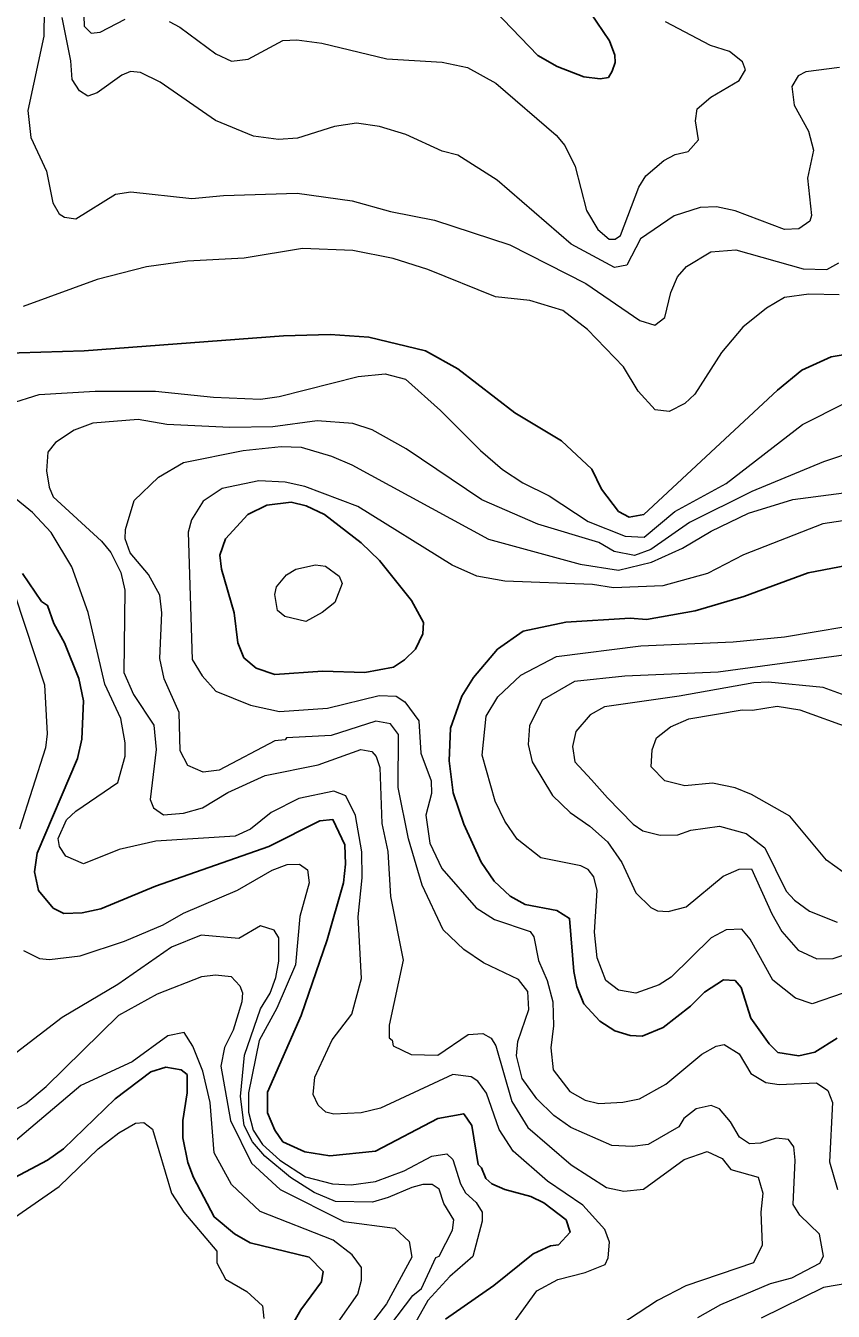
# Model space of a CAD drawing. Extents: x 673.3 to 698.5, y 6984.3 to 7012.3.
# Drawn here: x 690.372 to 691.349, y 7005.606 to 7007.162 of the extents above; entities that cross this region are included whole.
import ezdxf

# ---------------------------------------------------------------- set-up
doc = ezdxf.new("R2010")
doc.units = 0
doc.header["$LTSCALE"] = 0.032
doc.layers.add('1', color=7, linetype='Continuous', lineweight=25)
doc.layers.add('2', color=7, linetype='Continuous', lineweight=13)

msp = doc.modelspace()

# ---------------------------------------------------------------- linework, layer by layer
at = {"layer": '1'}
for points in [[(690.9395, 7007.1801), (690.9919, 7007.1255), (691.0154, 7007.1121), (691.0476, 7007.0995), (691.0672, 7007.0973), (691.0773, 7007.0989), (691.0817, 7007.1067), (691.0854, 7007.1171), (691.0849, 7007.1258), (691.0784, 7007.1431), (691.0327, 7007.2115)], [(691.3803, 7006.7666), (691.3467, 7006.761), (691.3112, 7006.745), (691.2818, 7006.7208), (691.12, 7006.5704), (691.1023, 7006.5672), (691.0896, 7006.574), (691.0687, 7006.6008), (691.0573, 7006.6249), (691.0205, 7006.6594), (690.9642, 7006.6933), (690.895, 7006.7464), (690.8561, 7006.7682), (690.7874, 7006.7846), (690.7406, 7006.7878), (690.6843, 7006.7862), (690.4432, 7006.7683), (690.3379, 7006.765)], [(691.3541, 7005.9367), (691.3271, 7005.9198), (691.3077, 7005.9156), (691.2823, 7005.9196), (691.2717, 7005.93), (691.2496, 7005.9609), (691.238, 7005.998), (691.2304, 7006.0067), (691.2166, 7006.0072), (691.1936, 7005.9923), (691.1767, 7005.9756), (691.1433, 7005.9498), (691.118, 7005.9392), (691.1037, 7005.9401), (691.085, 7005.9455), (691.0668, 7005.9574), (691.0477, 7005.9783), (691.0391, 7005.9992), (691.0353, 7006.0176), (691.0303, 7006.0817), (691.0149, 7006.0914), (690.9764, 7006.0985), (690.9582, 7006.1084), (690.9389, 7006.1267), (690.9232, 7006.1496), (690.9022, 7006.1956), (690.8896, 7006.2337), (690.8847, 7006.2724), (690.8863, 7006.3119), (690.8998, 7006.3505), (690.914, 7006.3732), (690.9431, 7006.4072), (690.974, 7006.4293), (691.0258, 7006.4401), (691.1034, 7006.4449), (691.1235, 7006.4434), (691.1822, 7006.4539), (691.2412, 7006.4712), (691.319, 7006.4995), (691.3759, 7006.5107)], [(690.3684, 7006.499), (690.3915, 7006.4651), (690.3988, 7006.4602), (690.4064, 7006.4382), (690.4195, 7006.4151), (690.4365, 7006.3719), (690.4424, 7006.345), (690.4401, 7006.2983), (690.4352, 7006.275), (690.3862, 7006.1604), (690.3831, 7006.1379), (690.3879, 7006.1155), (690.4055, 7006.0942), (690.4186, 7006.0876), (690.4405, 7006.0882), (690.4633, 7006.0931), (690.5292, 7006.1207), (690.6665, 7006.1685), (690.728, 7006.1996), (690.7439, 7006.2011), (690.7583, 7006.1707), (690.7592, 7006.1473), (690.7568, 7006.1246), (690.737, 7006.0556), (690.7057, 7005.9644), (690.665, 7005.8716), (690.6648, 7005.8464), (690.6736, 7005.8254), (690.6836, 7005.8114), (690.71, 7005.7993), (690.7402, 7005.7943), (690.7956, 7005.7999), (690.8708, 7005.8398), (690.9022, 7005.8454), (690.9121, 7005.8311), (690.9196, 7005.7841), (690.9238, 7005.7801), (690.9289, 7005.7671), (690.9363, 7005.7606), (690.9518, 7005.7536), (690.9835, 7005.7452), (690.9992, 7005.7374), (691.0261, 7005.717), (691.031, 7005.7021), (691.0169, 7005.6868), (691.0071, 7005.6857), (690.9863, 7005.676), (690.9387, 7005.6374), (690.8803, 7005.5969)], [(690.6657, 7005.5388), (690.7053, 7005.6083), (690.7303, 7005.6421), (690.7321, 7005.6544), (690.7152, 7005.672), (690.6438, 7005.6894), (690.6251, 7005.7), (690.6005, 7005.7206), (690.5752, 7005.7681), (690.5686, 7005.7864), (690.5625, 7005.8164), (690.5623, 7005.8372), (690.5678, 7005.8708), (690.5677, 7005.8927), (690.5605, 7005.8983), (690.5418, 7005.9017), (690.5239, 7005.896), (690.4805, 7005.8634), (690.4181, 7005.8031), (690.3989, 7005.7894), (690.2652, 7005.7186)]]:
    msp.add_lwpolyline(points, dxfattribs=at)
msp.add_lwpolyline([(690.844, 7006.4073), (690.8528, 7006.426), (690.8537, 7006.4397), (690.839, 7006.4661), (690.8005, 7006.5144), (690.7781, 7006.5359), (690.7339, 7006.5703), (690.7115, 7006.5808), (690.6934, 7006.585), (690.6641, 7006.5814), (690.6409, 7006.5701), (690.6141, 7006.5407), (690.6071, 7006.521), (690.6094, 7006.5043), (690.6247, 7006.4514), (690.6289, 7006.4151), (690.6363, 7006.3969), (690.6511, 7006.3843), (690.6737, 7006.3766), (690.7312, 7006.3806), (690.7826, 7006.3791), (690.8173, 7006.3856), (690.8307, 7006.3943)], close=True, dxfattribs=at)
at = {"layer": '2'}
for points in [[(690.3953, 7007.2132), (690.3943, 7007.149), (690.3749, 7007.0588), (690.3786, 7007.0264), (690.3975, 7006.9856), (690.4051, 7006.9472), (690.413, 7006.9338), (690.4195, 7006.9299), (690.4329, 7006.9279), (690.4812, 7006.9578), (690.4995, 7006.9604), (690.5734, 7006.9523), (690.6115, 7006.9563), (690.7006, 7006.9588), (690.7671, 7006.9497), (690.8135, 7006.9368), (690.8669, 7006.9264), (690.9581, 7006.8963), (691.0499, 7006.8496), (691.1153, 7006.8048), (691.1332, 7006.7993), (691.1454, 7006.8084), (691.1527, 7006.8389), (691.1609, 7006.8579), (691.1717, 7006.8703), (691.2012, 7006.8878), (691.2314, 7006.8902), (691.3128, 7006.8676), (691.3414, 7006.8668), (691.356, 7006.8748)], [(690.4425, 7007.1855), (690.4433, 7007.1611), (690.4517, 7007.1526), (690.4623, 7007.1536), (690.4925, 7007.1696)], [(690.4268, 7007.1191), (690.4164, 7007.1715)], [(690.5458, 7007.1666), (690.5588, 7007.1599), (690.6025, 7007.1273), (690.6212, 7007.1185), (690.6414, 7007.121), (690.6833, 7007.1435), (690.7004, 7007.1444), (690.7304, 7007.1404), (690.8091, 7007.1213), (690.8761, 7007.1175), (690.9069, 7007.1109), (690.9411, 7007.0921), (691.0139, 7007.029), (691.0247, 7007.0167), (691.037, 7006.991), (691.0506, 7006.9379), (691.0645, 7006.9151), (691.078, 7006.9034), (691.0855, 7006.9034), (691.0917, 7006.9079), (691.114, 7006.9663), (691.1225, 7006.9799), (691.1444, 7006.9986), (691.158, 7007.0059), (691.1737, 7007.0093), (691.1862, 7007.0233), (691.1827, 7007.0464)], [(691.1827, 7007.0464), (691.1845, 7007.0609), (691.2011, 7007.075), (691.2356, 7007.0951), (691.2429, 7007.1082), (691.2394, 7007.1179), (691.2237, 7007.1303), (691.2008, 7007.1374), (691.1463, 7007.1663)], [(691.3566, 7007.1111), (691.3162, 7007.1057), (691.3068, 7007.1007), (691.2992, 7007.0878), (691.3019, 7007.0653), (691.3194, 7007.034), (691.3252, 7007.0109), (691.3179, 7006.9771), (691.3227, 7006.9318), (691.321, 7006.9251), (691.3077, 7006.9159), (691.2902, 7006.9148), (691.2304, 7006.9377), (691.2079, 7006.9424), (691.1884, 7006.9416), (691.1568, 7006.9314), (691.1162, 7006.9036), (691.0997, 7006.8719), (691.0845, 7006.8692), (691.0322, 7006.8973), (690.9427, 7006.9748), (690.8952, 7007.0051), (690.8761, 7007.0096), (690.8323, 7007.03), (690.8004, 7007.0394), (690.7726, 7007.0435), (690.7458, 7007.0394), (690.7012, 7007.0256), (690.6783, 7007.024), (690.648, 7007.0279), (690.602, 7007.0467), (690.535, 7007.0931), (690.5112, 7007.1051), (690.4992, 7007.106), (690.4888, 7007.1016), (690.4587, 7007.0802), (690.4477, 7007.0762), (690.4373, 7007.0829), (690.4285, 7007.0963), (690.4268, 7007.1191)], [(691.3565, 7006.8358), (691.3195, 7006.8367), (691.2904, 7006.8329), (691.2685, 7006.8197), (691.24, 7006.7969), (691.214, 7006.766), (691.1816, 7006.7159), (691.1695, 7006.7046), (691.1506, 7006.695), (691.1336, 7006.6969), (691.1133, 7006.7196), (691.0953, 7006.749), (691.0518, 7006.7941), (691.0222, 7006.817), (690.9822, 7006.8291), (690.9405, 7006.8334), (690.8589, 7006.8664), (690.8167, 7006.8798), (690.7679, 7006.8896), (690.7073, 7006.892), (690.6368, 7006.8805), (690.5682, 7006.8766), (690.5187, 7006.87), (690.4587, 7006.8545), (690.3694, 7006.822)], [(690.3529, 7006.7041), (690.3887, 7006.7152), (690.4565, 7006.7194), (690.5293, 7006.7194), (690.5997, 7006.7121), (690.6562, 7006.7096), (690.6789, 7006.7129), (690.7744, 7006.7372), (690.8073, 7006.7405), (690.8319, 7006.7339), (690.8743, 7006.6962), (690.9224, 7006.6475), (690.9492, 7006.6245), (690.9739, 7006.6084), (691.0054, 7006.5927), (691.0527, 7006.5616), (691.0977, 7006.5439), (691.1203, 7006.5427), (691.1577, 7006.5737), (691.2196, 7006.6079), (691.312, 7006.6792), (691.364, 7006.7054)], [(691.3782, 7006.6477), (691.3373, 7006.6341), (691.2506, 7006.5982), (691.1754, 7006.5605), (691.1287, 7006.5281), (691.1086, 7006.5207), (691.0843, 7006.5253), (691.0656, 7006.5362), (690.992, 7006.5587), (690.924, 7006.5878), (690.8324, 7006.6497), (690.7913, 7006.6728), (690.7682, 7006.6802), (690.7251, 7006.6835), (690.6715, 7006.6763), (690.6194, 7006.6753), (690.543, 7006.6793), (690.5083, 7006.6851), (690.4535, 7006.6809), (690.431, 7006.6721), (690.4083, 7006.6574), (690.3993, 7006.6457), (690.3977, 7006.6229), (690.4006, 7006.6032), (690.4055, 7006.5917), (690.4642, 7006.538), (690.4752, 7006.5244), (690.4876, 7006.4999), (690.4921, 7006.4787), (690.491, 7006.3792), (690.5029, 7006.3523), (690.5272, 7006.3156), (690.5303, 7006.2861), (690.5231, 7006.2253), (690.527, 7006.2155), (690.5392, 7006.2071), (690.5633, 7006.2088), (690.5861, 7006.2154), (690.6168, 7006.2339), (690.6619, 7006.2547), (690.7262, 7006.2674), (690.7779, 7006.286), (690.7911, 7006.2834), (690.7965, 7006.2777), (690.8006, 7006.264), (690.8031, 7006.1965), (690.8104, 7006.1627)], [(691.1854, 7005.5989), (691.2134, 7005.6145), (691.2732, 7005.6402), (691.2991, 7005.6469), (691.3331, 7005.6646), (691.3374, 7005.6732), (691.3325, 7005.6995), (691.3086, 7005.7228), (691.3008, 7005.7357), (691.3033, 7005.7894), (691.3015, 7005.8053), (691.2952, 7005.8141), (691.2802, 7005.816), (691.2614, 7005.8096), (691.2477, 7005.809), (691.2359, 7005.8169), (691.2251, 7005.8355), (691.2116, 7005.8514), (691.2014, 7005.8553), (691.1835, 7005.8512), (691.1685, 7005.8395), (691.1623, 7005.8294), (691.1255, 7005.8083), (691.1065, 7005.8056), (691.0814, 7005.8069), (691.0318, 7005.8289), (691.0114, 7005.8431), (690.9905, 7005.8634), (690.9728, 7005.8881), (690.9661, 7005.9154), (690.9678, 7005.9329), (690.9808, 7005.9715), (690.9799, 7005.9934), (690.9683, 7006.0077), (690.9262, 7006.028), (690.9025, 7006.0442), (690.8774, 7006.0677), (690.852, 7006.1219), (690.8354, 7006.1781), (690.8228, 7006.2399), (690.8235, 7006.3043), (690.8136, 7006.3169), (690.7959, 7006.3203), (690.7418, 7006.3031), (690.6879, 7006.2999), (690.6864, 7006.2975), (690.6738, 7006.2966), (690.6065, 7006.2608), (690.5871, 7006.2585), (690.5685, 7006.2668), (690.5591, 7006.2842), (690.558, 7006.3306), (690.5397, 7006.3715), (690.5345, 7006.3962), (690.537, 7006.4511), (690.5345, 7006.4728), (690.5208, 7006.4976), (690.4987, 7006.524), (690.4926, 7006.5406), (690.493, 7006.5519), (690.5035, 7006.5872), (690.5331, 7006.6155), (690.5633, 7006.6332), (690.6353, 7006.6477), (690.6812, 7006.6525), (690.7057, 7006.6518), (690.7424, 7006.641), (690.7668, 7006.6304)], [(690.7668, 7006.6304), (690.9321, 7006.5404), (691.0431, 7006.5101), (691.0893, 7006.5028), (691.1293, 7006.5127), (691.167, 7006.5294), (691.2014, 7006.5499), (691.2467, 7006.5718), (691.3005, 7006.5882), (691.3958, 7006.601)], [(690.9475, 7005.5714), (690.9906, 7005.6312), (691.0162, 7005.645), (691.049, 7005.6535), (691.0733, 7005.6631), (691.0768, 7005.671), (691.0784, 7005.6899), (691.0731, 7005.7052), (691.0464, 7005.7349), (691.0034, 7005.764), (690.962, 7005.7999), (690.9452, 7005.8263), (690.9297, 7005.8702), (690.9193, 7005.8848), (690.9111, 7005.8901), (690.8891, 7005.8927), (690.8014, 7005.8523), (690.7783, 7005.8464), (690.7451, 7005.8448), (690.7354, 7005.8473), (690.726, 7005.8556), (690.72, 7005.8687), (690.7221, 7005.8898), (690.7431, 7005.9346), (690.7668, 7005.9659), (690.7787, 7006.0089), (690.7746, 7006.0834), (690.7795, 7006.1307), (690.7788, 7006.162), (690.7715, 7006.206), (690.7595, 7006.2301), (690.7453, 7006.2355), (690.7027, 7006.2265), (690.6695, 7006.2099), (690.6444, 7006.1896), (690.6258, 7006.1811), (690.5297, 7006.1752), (690.4855, 7006.1649), (690.4425, 7006.1477), (690.4209, 7006.1571), (690.4134, 7006.1685), (690.4115, 7006.1783), (690.4216, 7006.2008), (690.4329, 7006.2113), (690.4838, 7006.2462), (690.4929, 7006.2779), (690.4929, 7006.2942), (690.4873, 7006.3233), (690.4682, 7006.365), (690.4478, 7006.4518), (690.4281, 7006.507), (690.4031, 7006.5486), (690.3807, 7006.5726), (690.3164, 7006.6248)], [(691.3689, 7006.5638), (691.3366, 7006.5589), (691.2408, 7006.5216), (691.1971, 7006.4989), (691.1432, 7006.484), (691.0833, 7006.4815), (691.0581, 7006.4856), (690.9518, 7006.4896), (690.918, 7006.4958), (690.8881, 7006.5088), (690.7742, 7006.5799), (690.7102, 7006.6043), (690.6864, 7006.6095), (690.6545, 7006.6111), (690.6102, 7006.6017), (690.5872, 7006.5862), (690.5731, 7006.5637), (690.569, 7006.5488), (690.5736, 7006.3948), (690.5859, 7006.3749), (690.6023, 7006.3566), (690.6444, 7006.3395), (690.6795, 7006.3318), (690.7374, 7006.3358), (690.8, 7006.3511), (690.8205, 7006.3505), (690.8311, 7006.3437)], [(690.3589, 7006.4741), (690.3952, 7006.3643), (690.3984, 7006.305), (690.3964, 7006.2878), (690.3649, 7006.1894)], [(691.3613, 7005.9912), (691.3239, 7005.9783), (691.3034, 7005.985), (691.2761, 7006.0069), (691.2486, 7006.0564), (691.2388, 7006.0685), (691.2197, 7006.0679), (691.2017, 7006.0582), (691.1532, 7006.0106), (691.1385, 7006.0013), (691.1105, 7005.9914), (691.0896, 7005.9947), (691.0743, 7006.0066), (691.0638, 7006.034), (691.0606, 7006.0651), (691.0638, 7006.1156), (691.0596, 7006.1321), (691.0526, 7006.1409), (691.0437, 7006.1451), (690.9956, 7006.155), (690.9668, 7006.1777), (690.9518, 7006.1992), (690.9403, 7006.2236), (690.9247, 7006.279), (690.9293, 7006.3262), (690.9433, 7006.3496), (690.9712, 7006.3758), (691.0145, 7006.3984), (691.1164, 7006.4115), (691.228, 7006.4164), (691.2901, 7006.4221), (691.4004, 7006.4409)], [(691.3799, 7006.4026), (691.2102, 7006.3796), (691.097, 7006.3748), (691.0362, 7006.3683), (690.9971, 7006.3455), (690.9817, 7006.3144), (690.98, 7006.292), (690.985, 7006.2712), (691.0097, 7006.2302), (691.031, 7006.2096), (691.0546, 7006.1934), (691.0762, 7006.1743), (691.0933, 7006.1491), (691.1105, 7006.1124), (691.1287, 7006.095), (691.1365, 7006.0907), (691.1494, 7006.0899), (691.1712, 7006.0956), (691.2162, 7006.1329), (691.2356, 7006.1411), (691.2502, 7006.1418), (691.2749, 7006.0872), (691.2871, 7006.066), (691.3067, 7006.0433), (691.3295, 7006.0327), (691.3491, 7006.0331), (691.3816, 7006.044)], [(691.3724, 7006.348), (691.3372, 7006.3609), (691.2704, 7006.3675), (691.2533, 7006.3667), (691.1629, 7006.3505), (691.0725, 7006.3377), (691.0553, 7006.328), (691.0379, 7006.3076), (691.0337, 7006.2896), (691.0368, 7006.271), (691.0567, 7006.2491), (691.076, 7006.2277), (691.1072, 7006.1955), (691.1188, 7006.1874), (691.1399, 7006.1822), (691.1612, 7006.1827), (691.1768, 7006.1883), (691.2115, 7006.1932), (691.2438, 7006.1843), (691.2664, 7006.1672), (691.2924, 7006.1146), (691.3024, 7006.1037), (691.3203, 7006.0906), (691.3539, 7006.077)], [(690.8311, 7006.3437), (690.848, 7006.3208), (690.8504, 7006.2816), (690.8627, 7006.2479), (690.8634, 7006.2327), (690.8562, 7006.2067), (690.8613, 7006.1727), (690.8757, 7006.1421), (690.9172, 7006.0943), (690.9393, 7006.0803), (690.9825, 7006.0659), (690.987, 7006.0592), (690.9928, 7006.0309), (691.0033, 7006.0065), (691.0099, 7005.9806), (691.0108, 7005.9516), (691.0077, 7005.9251), (691.0104, 7005.8983), (691.0305, 7005.8724), (691.049, 7005.8616), (691.0656, 7005.8578), (691.0945, 7005.8592), (691.1148, 7005.8634), (691.1468, 7005.8813), (691.1903, 7005.9174), (691.2074, 7005.927), (691.2173, 7005.9293), (691.2355, 7005.9179), (691.2497, 7005.8941), (691.2676, 7005.8832), (691.2839, 7005.8806), (691.329, 7005.8829), (691.3428, 7005.8734), (691.3483, 7005.8589), (691.3448, 7005.7871), (691.3544, 7005.7538)], [(691.2502, 7006.2316), (691.2305, 7006.2397), (691.2031, 7006.2453), (691.1696, 7006.2422), (691.1454, 7006.2482), (691.1291, 7006.265), (691.1302, 7006.2857), (691.1356, 7006.3), (691.1523, 7006.3132), (691.1745, 7006.3232), (691.2389, 7006.3341), (691.2515, 7006.3337), (691.2815, 7006.3382), (691.3089, 7006.3341), (691.3714, 7006.3112)], [(691.3613, 7006.1377), (691.3411, 7006.1521), (691.2967, 7006.2055), (691.2502, 7006.2316)], [(690.8104, 7006.1627), (690.8136, 7006.1081), (690.8291, 7006.0311), (690.8122, 7005.9526), (690.8122, 7005.937), (690.8156, 7005.9343), (690.8167, 7005.9274), (690.8386, 7005.9171), (690.8708, 7005.9164), (690.9076, 7005.9413), (690.9255, 7005.9424), (690.9356, 7005.9368), (690.9409, 7005.9274), (690.9606, 7005.86), (690.9797, 7005.8287), (691.032, 7005.7836), (691.075, 7005.7563), (691.096, 7005.7519), (691.1197, 7005.7543), (691.1688, 7005.7901), (691.1968, 7005.7998), (691.2148, 7005.7912), (691.2254, 7005.7779), (691.2583, 7005.7687), (691.2639, 7005.7493), (691.2618, 7005.7265), (691.2633, 7005.6862), (691.2528, 7005.665), (691.1708, 7005.6372), (691.1366, 7005.6193), (691.0792, 7005.582)], [(690.3698, 7006.043), (690.3891, 7006.0333), (690.4011, 7006.0321), (690.4382, 7006.0362), (690.4919, 7006.0542), (690.5388, 7006.0737), (690.5631, 7006.0879), (690.6284, 7006.116), (690.6704, 7006.1402), (690.6885, 7006.1468), (690.7037, 7006.1474), (690.7134, 7006.1405), (690.7152, 7006.1248), (690.7038, 7006.0838), (690.6989, 7006.0253), (690.676, 7005.9732), (690.6547, 7005.9339), (690.642, 7005.8708), (690.642, 7005.8473), (690.6475, 7005.8255), (690.6589, 7005.8081), (690.6796, 7005.7894), (690.711, 7005.7691), (690.7433, 7005.7607), (690.7661, 7005.7592), (690.7957, 7005.7636), (690.83, 7005.7763), (690.8637, 7005.794), (690.8816, 7005.7967), (690.8891, 7005.7901), (690.8982, 7005.7607), (690.9043, 7005.7497), (690.9171, 7005.738), (690.9244, 7005.7263), (690.9244, 7005.7154), (690.9134, 7005.6727), (690.8854, 7005.6484), (690.8587, 7005.6194), (690.8387, 7005.5835)], [(690.8129, 7005.589), (690.8406, 7005.6254), (690.851, 7005.6338), (690.8685, 7005.6714), (690.8724, 7005.6732), (690.8886, 7005.7044), (690.8904, 7005.7172), (690.8782, 7005.7368), (690.8725, 7005.7541), (690.8641, 7005.7599), (690.8526, 7005.7599), (690.8395, 7005.756), (690.811, 7005.7442), (690.7919, 7005.7385), (690.7472, 7005.7394), (690.7212, 7005.7501), (690.6928, 7005.7683), (690.6618, 7005.7942), (690.6466, 7005.8114), (690.6366, 7005.8312), (690.6324, 7005.8661), (690.637, 7005.9163), (690.6565, 7005.9721), (690.668, 7005.9913), (690.6751, 7006.0102), (690.6785, 7006.0301), (690.6785, 7006.0581), (690.6731, 7006.0674), (690.6562, 7006.0727), (690.63, 7006.0574), (690.5845, 7006.0613), (690.5489, 7006.0469), (690.4837, 7006.0017), (690.4164, 7005.9619), (690.2821, 7005.8591)], [(690.3398, 7005.8398), (690.3724, 7005.8577), (690.3973, 7005.8785), (690.485, 7005.9646), (690.5319, 7005.9903), (690.5855, 7006.0115), (690.602, 7006.0133), (690.6209, 7006.0113), (690.6313, 7006.0002), (690.6345, 7005.9916), (690.6339, 7005.9806), (690.6235, 7005.9464), (690.613, 7005.9256), (690.6086, 7005.903), (690.6203, 7005.8371), (690.6454, 7005.7854), (690.68, 7005.7536), (690.7572, 7005.7152), (690.8189, 7005.7068), (690.8363, 7005.6909), (690.8393, 7005.6718), (690.809, 7005.6153), (690.7824, 7005.5809)], [(690.7504, 7005.5933), (690.7741, 7005.627), (690.7787, 7005.6441), (690.7787, 7005.6593), (690.7673, 7005.6745), (690.7445, 7005.6924), (690.6561, 7005.7273), (690.6215, 7005.7599), (690.6005, 7005.7979), (690.5956, 7005.8588), (690.5865, 7005.8968), (690.5747, 7005.9271), (690.5639, 7005.9435), (690.5444, 7005.9396), (690.501, 7005.9083), (690.4392, 7005.8797), (690.3548, 7005.8082)], [(690.0774, 7005.6364), (690.0948, 7005.6289), (690.1346, 7005.6216), (690.1616, 7005.6271), (690.1648, 7005.6305), (690.1964, 7005.6411), (690.3105, 7005.7005), (690.3588, 7005.7198), (690.4129, 7005.7573), (690.4601, 7005.8029), (690.4849, 7005.8224), (690.5052, 7005.834), (690.5151, 7005.8347), (690.5257, 7005.8267), (690.5488, 7005.7491), (690.5638, 7005.7263), (690.6036, 7005.679), (690.6037, 7005.6651), (690.6142, 7005.6453), (690.6398, 7005.6303), (690.6587, 7005.6129), (690.6606, 7005.5975)], [(691.4176, 7005.6489), (691.3376, 7005.6352), (691.262, 7005.5981)]]:
    msp.add_lwpolyline(points, dxfattribs=at)
msp.add_lwpolyline([(690.7229, 7006.5092), (690.7352, 7006.5078), (690.7516, 7006.4956), (690.755, 7006.4869), (690.7465, 7006.4636), (690.7309, 7006.4516), (690.7112, 7006.441), (690.6857, 7006.4467), (690.677, 7006.454), (690.6738, 7006.4733), (690.6756, 7006.4826), (690.6878, 7006.4972), (690.6992, 7006.504)], close=True, dxfattribs=at)

doc.saveas('drawing.dxf')
